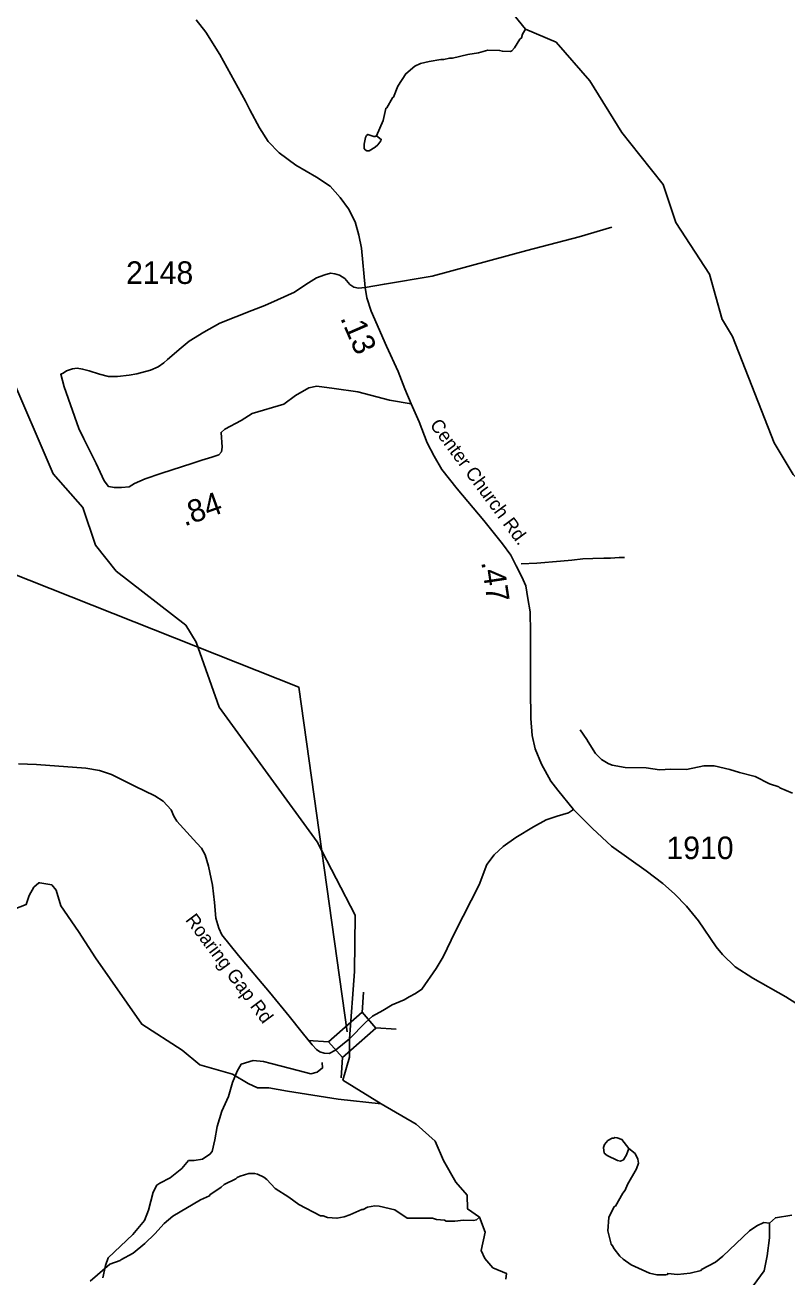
# Model space of a CAD drawing. Extents: x 1248224 to 1454986, y 825081 to 985870.
# Drawn here: x 1428883 to 1433099, y 947102 to 954035 of the extents above; entities that cross this region are included whole.
import ezdxf

# ---------------------------------------------------------------- set-up
doc = ezdxf.new("R2010")
doc.units = 0
for name, color, linetype in [('Exist Hydrographic Creek Single Shore', 7, 'Continuous'), ('Exist Hydrographic Misc Water Feature', 7, 'Continuous'), ('Exist Hydrographic River Shore', 7, 'Continuous'), ('Exist Road Non-System Type 51', 7, 'Continuous'), ('Exist Road Secondary Mileage Hundredths English Label', 7, 'Continuous'), ('Exist Road Secondary Structure Standard Bridge Attributed CELL', 7, 'Continuous'), ('Exist Road Secondary Structure Standard Bridge Number Label', 7, 'Continuous'), ('Exist Road Secondary Type 51 Attributed', 7, 'Continuous'), ('Exist Road Secondary Type 51 Label', 7, 'Continuous'), ('Exist Road Secondary Type 51 Number Label', 7, 'Continuous')]:
    doc.layers.add(name, color=color, linetype=linetype)

msp = doc.modelspace()

# ---------------------------------------------------------------- linework, layer by layer
at = {"layer": 'Exist Hydrographic Creek Single Shore'}
for points in [[(1434620, 947754.5), (1434465.3, 948015.7), (1434460.3, 948189.7), (1434396.3, 948309.2), (1434265.3, 948436.6), (1434225.3, 948519.5), (1434211.4, 949071.4), (1434187.4, 949114.5), (1434192.3, 949390.1), (1434168.3, 949446.5), (1433960.3, 949647.4), (1433948.3, 949703.7), (1433954.3, 950028.6), (1433718.3, 950332.1), (1433686.3, 950408.2), (1433697.3, 950542.6), (1433767.3, 950666), (1433760.4, 950764.6), (1433647.3, 950940.9), (1433538.7, 951127), (1433133.3, 951545.5), (1433028.3, 951721.6), (1432798.3, 952310.6), (1432741.9, 952402.6)], [(1430678.5, 948420.7), (1430705.8, 948792.6), (1430709.3, 949105.8), (1430500.2, 949510.6), (1429956.2, 950257), (1429830.2, 950617.4), (1429773.2, 950710.3), (1429387.2, 951010.3), (1429273.2, 951153.8), (1429202.3, 951362.1), (1429039.2, 951549.2), (1428792.3, 952122.2)], [(1430853.5, 948060.4), (1430642.2, 948191.4), (1430678.3, 948318.1), (1430678.5, 948420.7)]]:
    msp.add_lwpolyline(points, dxfattribs=at)
at = {"layer": 'Exist Hydrographic Misc Water Feature'}
for points in [[(1432285.9, 953313.8), (1432186.3, 953439.2), (1432008.3, 953725.1), (1431821.3, 953939), (1431652.7, 954011.4), (1431587.6, 954092), (1431390.9, 954279.6)], [(1430827, 953420.2), (1430864.1, 953505.3), (1430879.3, 953573), (1430884.9, 953575.3), (1430916.3, 953632.4), (1430921.4, 953636), (1430945.4, 953695.9), (1430990.6, 953765.2), (1431039.3, 953806.3), (1431071.5, 953821.7), (1431119.7, 953832.8), (1431184, 953843.7), (1431200, 953843.4), (1431232.1, 953850.8), (1431248.1, 953850.5), (1431334, 953870.6), (1431392.5, 953879.9), (1431444.8, 953895), (1431508.8, 953893.7), (1431524.7, 953889.5), (1431568.7, 953888.7), (1431576.7, 953892.5), (1431591, 953908.3), (1431621.9, 953955.8), (1431630, 953963.7), (1431636.3, 953983.6), (1431652.7, 954011.4)], [(1430827, 953420.2), (1430820.5, 953418), (1430812.5, 953418.1), (1430780.7, 953428.8), (1430772.6, 953422.9), (1430766.5, 953411), (1430759.8, 953375.1), (1430759.4, 953351.1), (1430765.3, 953343), (1430775.2, 953338.8), (1430787.2, 953338.6), (1430819.5, 953358), (1430835.8, 953371.7), (1430852.1, 953393.4), (1430854.2, 953401.4), (1430827, 953420.2)], [(1432741.9, 952402.6), (1432741.2, 952403.7), (1432671.3, 952654.7), (1432485.2, 952940.7), (1432414.3, 953152.2), (1432285.9, 953313.8)], [(1431955.6, 950131.5), (1431992.7, 950078.8), (1431998.4, 950064.8), (1432039.3, 950000), (1432072.8, 949967.4), (1432110.4, 949944.6), (1432132.2, 949936.2), (1432204, 949923), (1432320, 949920.9), (1432394.1, 949910.5), (1432455.8, 949914.4), (1432543.8, 949912.8), (1432640.1, 949933.1), (1432696.1, 949932), (1432783.8, 949912.4), (1432837.5, 949895.4), (1432923.1, 949873.9), (1433002.8, 949832.4), (1433054.1, 949815.5), (1433059.1, 949810.6), (1433129.5, 949780.1)], [(1432224.1, 947813.4), (1432186.3, 947862.1), (1432160.4, 947872.6), (1432146.5, 947874.8), (1432140.4, 947871), (1432132.4, 947871.2), (1432108.2, 947857.5), (1432089.9, 947835.9), (1432083.5, 947817.9), (1432087, 947787.9), (1432104.8, 947773.6), (1432162.3, 947746.5), (1432178.3, 947742.3), (1432194.4, 947750), (1432210.9, 947777.7), (1432224.1, 947813.4)], [(1432224.1, 947813.4), (1432259, 947784.8), (1432274.4, 947754.5), (1432278, 947732.4), (1432267.5, 947700.6), (1432216, 947613.5), (1432203.5, 947581.7), (1432191.2, 947565.9), (1432150, 947494.6), (1432143.8, 947491.1), (1432112.9, 947431.2), (1432107.5, 947357), (1432126.3, 947283), (1432134.1, 947274.8), (1432143.8, 947256.6), (1432175.1, 947216), (1432192.8, 947199.7), (1432236.3, 947168.9), (1432339.4, 947122.9), (1432379.3, 947114.2), (1432427.3, 947113.4), (1432437.4, 947115.1), (1432439.5, 947121.2), (1432493.6, 947115.1), (1432564.2, 947123.2), (1432623.7, 947137.8), (1432626.4, 947142.8), (1432704.5, 947184.3), (1432745.1, 947217.7), (1432891.5, 947357.1), (1432932, 947384.4), (1432971.2, 947403), (1433002.8, 947399.3)], [(1429242.8, 947079.1), (1429352.4, 947173.3), (1429408.7, 947192.2), (1429413.6, 947197.3), (1429481.4, 947232.9), (1429546.4, 947287.8), (1429601.4, 947340.8), (1429652.3, 947397.9), (1429701, 947439), (1429852.9, 947528.6), (1429903, 947551.5), (1429905.4, 947556.4), (1429967.8, 947598.2), (1429984, 947614), (1430048.6, 947644.9), (1430056.7, 947652.7), (1430072.9, 947660.4), (1430121.1, 947675.5), (1430153.1, 947674.9), (1430169.1, 947670.7), (1430204.7, 947654), (1430220.5, 947641.7), (1430267.6, 947590.8), (1430342.8, 947543.5), (1430398.1, 947502.4), (1430517, 947440.2), (1430533, 947439.9), (1430556.9, 947431.5), (1430608.8, 947426.5), (1430648.9, 947433.8), (1430681.1, 947445.3), (1430745.7, 947476.1), (1430753.7, 947475.9), (1430777.9, 947487.5), (1430818, 947494.8), (1430841.9, 947494.4), (1430929.6, 947472.7), (1430996.8, 947427.5), (1431136.8, 947427), (1431160.7, 947420.6), (1431204.6, 947415.7), (1431212.5, 947411.5), (1431260.5, 947410.7), (1431308.5, 947415.8), (1431364.5, 947414.8), (1431380.6, 947418.5), (1431397.5, 947432.7)]]:
    msp.add_lwpolyline(points, dxfattribs=at)
at = {"layer": 'Exist Hydrographic River Shore'}
for points in [[(1429081.4, 949156.5), (1429055.9, 949243.1), (1429030.8, 949272.3), (1428964, 949284.9), (1428959.8, 949284.9), (1428930.6, 949259.8), (1428905.5, 949213.8), (1428888.8, 949163.7), (1428822, 949138.6), (1428700.8, 949109.3), (1428592.2, 949067.5), (1428450.2, 948975.6), (1428391.7, 948858.5), (1428324.9, 948758.2), (1428241.4, 948657.9), (1428086.8, 948561.7), (1427999.1, 948503.2), (1427936.4, 948469.8), (1427823.6, 948440.5), (1427710.9, 948453), (1427614.8, 948511.6), (1427522.3, 948569.3)], [(1430853.5, 948060.4), (1430615.2, 948085.6), (1430335.9, 948130.9), (1430232.8, 948148.5), (1430169.9, 948148.5), (1430117.1, 948173.7), (1430031.5, 948224.1), (1429850.4, 948276.9), (1429752.3, 948357.5), (1429528.4, 948501), (1429272.5, 948869.5), (1429179.5, 949015.6), (1429081.4, 949156.5)], [(1430853.5, 948060.4), (1431047.2, 947947.2), (1431152.9, 947854), (1431198.2, 947745.7), (1431266.1, 947627.4), (1431329, 947554.4), (1431331.5, 947478.9), (1431397.5, 947432.7), (1431429.6, 947350.5), (1431407, 947247.3), (1431426.9, 947203.1), (1431472.2, 947152.8), (1431547.7, 947120), (1431544, 947089.9)], [(1432892.2, 947024.2), (1432972.7, 947135), (1432990.3, 947218.1), (1433002.8, 947318.8), (1433002.8, 947399.3), (1433035.6, 947429.5), (1433126.1, 947444.7)]]:
    msp.add_lwpolyline(points, dxfattribs=at)
at = {"layer": 'Exist Road Non-System Type 51'}
for points in [[(1430765.3, 952582.1), (1430871.4, 952599.8), (1431136, 952643.9), (1431660.3, 952786.1), (1431949.4, 952862.1), (1432130.7, 952916.1)], [(1431628.3, 951050.4), (1431714.4, 951054.8), (1431846.8, 951066.3), (1431908.9, 951071.1), (1431969, 951077.8), (1432025.1, 951080.6), (1432085.2, 951081.4), (1432123.3, 951082.8), (1432171.3, 951085.9), (1432199.4, 951085.3)], [(1430526.9, 948289), (1430529.8, 948259.2), (1430499.6, 948236.6), (1430464.4, 948226.5), (1430393.9, 948244.1), (1430245.5, 948284.4), (1430202.7, 948294.5), (1430144.9, 948299.5), (1430079.5, 948279.4), (1430056.8, 948241.6), (1430031.7, 948178.7), (1430009, 948100.6), (1429971.3, 948020.1), (1429946.1, 947934.5), (1429933.5, 947861.5), (1429918.4, 947796), (1429905.9, 947780.9), (1429865.6, 947753.2), (1429817.8, 947745.7), (1429787.6, 947745.7)], [(1429787.6, 947745.7), (1429750.4, 947701.4), (1429685, 947651.1), (1429629.6, 947620.9), (1429612, 947610.8), (1429591.9, 947570.5), (1429566.7, 947472.3), (1429544.1, 947414.4), (1429478.7, 947336.4), (1429342.8, 947208), (1429327.7, 947165.2), (1429312.6, 947097.2)]]:
    msp.add_lwpolyline(points, dxfattribs=at)
at = {"layer": 'Exist Road Secondary Structure Standard Bridge Attributed CELL'}
for p, q in [((1430748.9, 948566.8), (1430756.2, 948679.7)), ((1430823.6, 948481.8), (1430936.5, 948474.5)), ((1430449.4, 948410.9), (1430562.3, 948403.6)), ((1430631.5, 948203.6), (1430638.8, 948316.6))]:
    msp.add_line(p, q, dxfattribs=at)
msp.add_lwpolyline([(1430562.3, 948403.6), (1430748.5, 948567.2), (1430825, 948480.2), (1430638.8, 948316.6)], close=True, dxfattribs=at)
at = {"layer": 'Exist Road Secondary Structure Standard Bridge Number Label'}
msp.add_lwpolyline([(1430664.6, 948459.9), (1430397.4, 950368.2), (1427992.9, 951322.4)], dxfattribs=at)
at = {"layer": 'Exist Road Secondary Type 51 Attributed'}
for points in [[(1429828.9, 954064.4), (1429883.8, 953995.1), (1429960.9, 953872.1), (1430102, 953612.5), (1430127.1, 953565.4), (1430180.4, 953464.6), (1430227.5, 953390.1), (1430290, 953326.4), (1430381.6, 953258.3), (1430496.6, 953191.6), (1430571.2, 953141.9), (1430626.1, 953080.4), (1430672.9, 953016.8), (1430709.5, 952944.8), (1430730.4, 952870.2), (1430744.8, 952798.4), (1430765.3, 952582.1)], [(1430765.3, 952582.1), (1430728.9, 952578.2), (1430702.1, 952583.2), (1430680.3, 952598.3), (1430651.7, 952631.9), (1430623.2, 952648.7), (1430598, 952657.1), (1430572.9, 952660.4), (1430541, 952652), (1430495.7, 952635.3), (1430437, 952598.3), (1430373.2, 952554.7), (1430279.2, 952512.7), (1430210.5, 952482.4), (1430138.3, 952453.9), (1429960.5, 952383.4), (1429871.5, 952333), (1429791.6, 952284.8), (1429746.3, 952247.9), (1429670.8, 952182.4), (1429651.2, 952164.6), (1429619.3, 952141), (1429577.4, 952124.3), (1429501.9, 952102.4), (1429458.3, 952095.7), (1429394.5, 952089), (1429344.2, 952089), (1429295.5, 952100.8), (1429236.8, 952119.2), (1429201.6, 952129.3), (1429171.4, 952134.3), (1429146.2, 952131), (1429112.6, 952119.2), (1429094.2, 952107.5), (1429080.7, 952100.8), (1429099.2, 952030.2), (1429179.7, 951800.2), (1429208.1, 951743.8)], [(1430765.3, 952582.1), (1430773.9, 952524.8), (1430799.1, 952449.2), (1430883, 952256.1), (1430946.8, 952116.8), (1430985.3, 952019.4), (1431018.9, 951936.3)], [(1429208.1, 951743.8), (1429277.1, 951607.1), (1429320.6, 951510.1), (1429344.1, 951479.9), (1429377.7, 951473.2), (1429416.3, 951473.2), (1429458.2, 951476.5), (1429488.4, 951495), (1429547.2, 951521.9), (1429634.4, 951550.4), (1429810.6, 951609.2), (1429861.7, 951625.6), (1429917, 951642.4), (1429955.6, 951654.2), (1429969.1, 951671), (1429974.1, 951696.2), (1429967.4, 951778.4), (1429989.2, 951796.9), (1430078.1, 951843.9), (1430140.2, 951882.6), (1430314.7, 951934.6), (1430380.1, 951983.3), (1430454, 952025.3), (1430497.6, 952035.4), (1430593.2, 952021.9), (1430724.1, 952003.4), (1430900.3, 951956.4), (1431018.9, 951936.3)], [(1431018.9, 951936.3), (1431063.1, 951836.5), (1431109, 951721.7), (1431147.2, 951646.7), (1431188.5, 951573.3), (1431274.2, 951466.1), (1431422.6, 951290.1), (1431524.7, 951160.9), (1431572.1, 951098.1), (1431601.2, 951040), (1431631.8, 950978.7), (1431654.7, 950929.8), (1431665.4, 950859.3), (1431677.6, 950784.3), (1431680.5, 950670.4), (1431680.5, 950355), (1431682.1, 950193.8), (1431689.7, 950100.4), (1431705, 950026.9), (1431741.7, 949941.2), (1431792.2, 949847.8), (1431831.7, 949798.1), (1431918.9, 949691)], [(1430678.5, 948420.7), (1430600, 948358.3), (1430566.6, 948339.6), (1430538.1, 948340.6), (1430513.6, 948348.5), (1430494.9, 948362.2), (1430472.3, 948387.8), (1430417, 948455.3), (1430345.1, 948545.6), (1430234.9, 948678.8), (1430063.8, 948881.6), (1429972.1, 948996.5), (1429955.2, 949033.2), (1429938.6, 949089.2), (1429931, 949174.9), (1429920.3, 949271.4), (1429898.8, 949377), (1429879, 949439.8), (1429859.1, 949476.5), (1429833.1, 949504.1), (1429722.9, 949626.5), (1429706.1, 949654.1), (1429690.8, 949689.3), (1429648, 949736.7), (1429600.7, 949765.3), (1429490.6, 949820.4), (1429362.1, 949884.7), (1429295.1, 949906.9), (1429218.7, 949919.9), (1428946.6, 949938.7), (1428846.7, 949943.4)], [(1431918.9, 949691), (1431890.5, 949671.3), (1431827.8, 949653), (1431766.6, 949633.1), (1431696.3, 949594.8), (1431598.4, 949535.1), (1431528, 949486.1), (1431479.1, 949438.7), (1431439.3, 949385.1), (1431395.1, 949274.1), (1431263.7, 949013), (1431196.4, 948875.3), (1431158.2, 948809.4), (1431079.4, 948695.4), (1431042.7, 948670.9), (1431008.3, 948653.3), (1430981, 948636.9), (1430914.2, 948609.3), (1430863.1, 948577.9), (1430806.2, 948546.5), (1430766.9, 948511.1), (1430678.5, 948420.7)], [(1431918.9, 949691), (1432023.1, 949584.6), (1432128.6, 949486.7), (1432319.8, 949350.4), (1432411.6, 949281.5), (1432477.4, 949223.4), (1432543.2, 949154.5), (1432608.9, 949073.4), (1432707.7, 948930.2), (1432742.9, 948887.3), (1432813.3, 948820), (1432909.6, 948755.7), (1433093.2, 948653.1), (1433294.6, 948525.1)]]:
    msp.add_lwpolyline(points, dxfattribs=at)

# ---------------------------------------------------------------- texts
at = {"layer": 'Exist Road Secondary Mileage Hundredths English Label'}
for s, rotation, p in [('.13', 293.4826, (1430625.3, 952412.2)), ('.84', 19.71792, (1429765, 951257.3)), ('.47', 278.64603, (1431407.1, 951060.9))]:
    msp.add_text(s, height=125, rotation=rotation, dxfattribs=at).set_placement(p)
at = {"layer": 'Exist Road Secondary Type 51 Label'}
for s, rotation, p in [('Center Church Rd.', 306.44575, (1431119.6, 951819.5)), ('Roaring Gap Rd', 306.83234, (1429766.8, 949078.4))]:
    msp.add_text(s, height=75, rotation=rotation, dxfattribs=at).set_placement(p)
at = {"layer": 'Exist Road Secondary Type 51 Number Label'}
for s, p in [('2148', (1429441.7, 952601)), ('1910', (1432432.2, 949415.6))]:
    msp.add_text(s, height=125, dxfattribs=at).set_placement(p)

doc.saveas('drawing.dxf')
